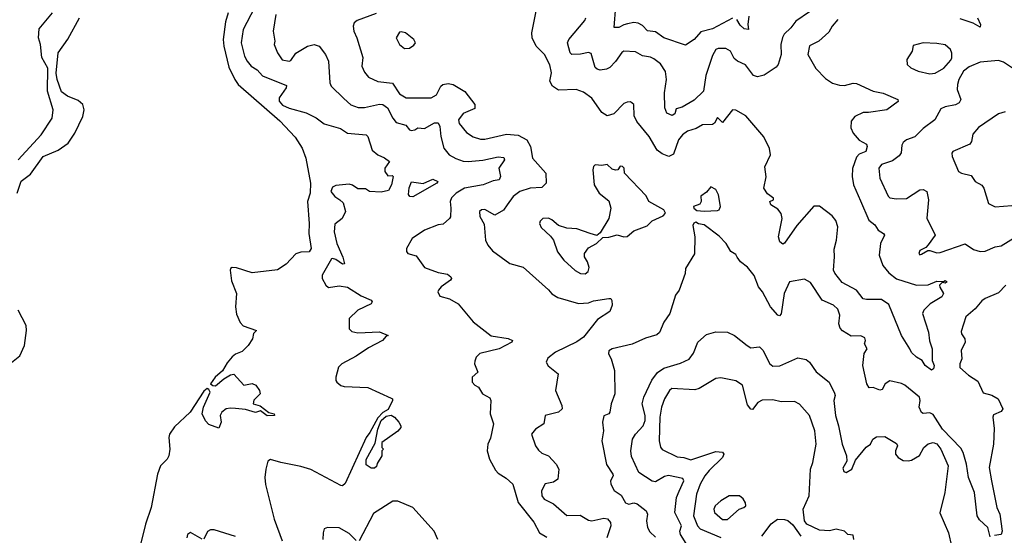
# Model space of a CAD drawing. Extents: x 1954678 to 2060275, y 904822 to 1016299.
# Tile 311 of 467: x 1997085 to 2002969, y 981669 to 984753. Entities that reach past the tile are written whole.
import ezdxf

# ---------------------------------------------------------------- set-up
doc = ezdxf.new("R2010")
doc.units = 0

msp = doc.modelspace()

# ---------------------------------------------------------------- linework, layer by layer
at = {"layer": '0CON20XD'}
for points in [[(1997075.3, 983914.7), (1997214.5, 984065), (1997278.9, 984165), (1997284.4, 984215), (1997251.7, 984325), (1997253.9, 984463.9), (1997216.7, 984526.7), (1997209.1, 984605), (1997197.5, 984645), (1997200.9, 984699.1), (1997281.4, 984795)], [(1998330.1, 984795), (1998315, 984740), (1998301.8, 984635), (1998304.5, 984595), (1998335, 984469.1), (1998370, 984395), (1998391.3, 984365), (1998639.2, 984149.2), (1998730.9, 984050.9), (1998773.5, 983985), (1998794.5, 983924.5), (1998822.4, 983775), (1998821.3, 983715), (1998805.5, 983665), (1998815.8, 983534.3), (1998813.8, 983473.8), (1998827.1, 983385), (1998814.2, 983365), (1998765, 983362), (1998735, 983352.6), (1998678.4, 983291.6), (1998625, 983257.5), (1998475, 983238.3), (1998380, 983270), (1998355, 983271.2), (1998344.7, 983265), (1998342.7, 983255), (1998351.7, 983191.7), (1998380.6, 983115), (1998373.9, 983035), (1998381.5, 982991.5), (1998402.4, 982942.4), (1998421.2, 982921.2), (1998500, 982895), (1998483, 982877), (1998476.2, 982845), (1998450, 982805), (1998415, 982769.4), (1998375, 982752), (1998355, 982736), (1998325, 982701.5), (1998296.6, 982653.4), (1998254, 982616), (1998225.8, 982575), (1998240, 982565), (1998256.2, 982563.8), (1998305, 982605.7), (1998345, 982630), (1998365, 982633.8), (1998425, 982567.5), (1998475, 982576.7), (1998496.4, 982566.4), (1998517.5, 982535), (1998522.5, 982515), (1998485, 982476.7), (1998480, 982455), (1998522.9, 982442.9), (1998573.5, 982403.5), (1998606.1, 982396.1), (1998608, 982385), (1998565, 982383.3), (1998525, 982413.8), (1998495, 982403.3), (1998435, 982421.4), (1998375, 982427.1), (1998345, 982430), (1998320, 982425), (1998292.5, 982405), (1998283.8, 982386.2), (1998290, 982345), (1998275, 982310), (1998215, 982331.2), (1998195, 982353.3), (1998176.1, 982396.1), (1998183.4, 982436.6), (1998223.1, 982525), (1998215, 982542), (1998205, 982548.1), (1998185, 982530.8), (1998104.3, 982405.7), (1998011.3, 982318.7), (1997981.4, 982275), (1997975.7, 982255), (1997982, 982185), (1997975.8, 982145), (1997967.5, 982125), (1997927.5, 982085), (1997907.8, 982035), (1997871.9, 981835), (1997837.8, 981735), (1997808.1, 981615)], [(1998488.3, 984825), (1998421.5, 984695), (1998408.7, 984615), (1998429.4, 984535), (1998445, 984505.5), (1998468.8, 984475), (1998505, 984453.5), (1998537.1, 984417.1), (1998678.7, 984358.7), (1998677.8, 984345), (1998636.2, 984285), (1998636.4, 984265), (1998655, 984242.3), (1998696.3, 984223.7), (1998796.8, 984196.8), (1998856.6, 984166.6), (1998905, 984130.9), (1999001.9, 984101.9), (1999044.1, 984074.1), (1999155, 984064.5), (1999165, 984054), (1999192.1, 983972.1), (1999224.5, 983944.5), (1999265, 983926.9), (1999294.2, 983905), (1999267.5, 983865), (1999267.5, 983845), (1999285, 983820), (1999311.7, 983821.7), (1999317.5, 983815), (1999306.2, 983765), (1999289.2, 983730.8), (1999245, 983722.1), (1999175, 983724.6), (1999151.7, 983741.7), (1999105, 983741.8), (1999075, 983763.1), (1999055, 983769.5), (1998975, 983761.4), (1998955, 983752), (1998944.5, 983725), (1998967.8, 983695), (1998997.5, 983675), (1999018.4, 983658.4), (1999032.2, 983605), (1999012.5, 983565), (1998968.9, 983531.1), (1998964.7, 983485.3), (1998981.1, 983415), (1999016.4, 983333.6), (1999027, 983293), (1999015, 983290), (1998975, 983318.1), (1998955, 983325.7), (1998947.9, 983322.1), (1998892, 983225), (1998892, 983205), (1998915, 983166), (1998931.3, 983151.3), (1998995, 983161.2), (1999043.9, 983153.9), (1999125, 983102.2), (1999185.6, 983075), (1999190.6, 983065), (1999186, 983054), (1999105.8, 983015), (1999054, 982965), (1999053.8, 982905), (1999069.2, 982889.2), (1999105, 982880), (1999235.8, 982885.8), (1999287.5, 982865), (1999275, 982860), (1999254.2, 982835), (1999169.1, 982790.9), (1999095, 982741.1), (1999010.8, 982695), (1998990.8, 982675), (1998973.8, 982615), (1998973.8, 982595), (1998980, 982585), (1999005, 982566.2), (1999025, 982560), (1999165, 982554.2), (1999305, 982490), (1999312.5, 982485), (1999313.3, 982475), (1999287.3, 982422.7), (1999255, 982404.2), (1999225, 982371.1), (1999178.4, 982285), (1999155.2, 982255), (1999030.7, 981979.3), (1999015, 981966), (1999005, 981967.5), (1998825, 982062.7), (1998765, 982081.8), (1998645, 982104.2), (1998585, 982122.5), (1998567.5, 982112.5), (1998556.7, 982065), (1998550, 982015), (1998555, 981972.5), (1998606.5, 981765), (1998653.9, 981636.1)], [(1999215, 984790), (1999102.1, 984747.9), (1999083.8, 984735), (1999078.8, 984715), (1999081.9, 984685), (1999100.4, 984645), (1999135, 984527.5), (1999130.6, 984475), (1999145, 984438.8), (1999169.4, 984409.4), (1999225, 984383.6), (1999313.3, 984373.3), (1999355, 984310.5), (1999395, 984285.5), (1999545, 984285.4), (1999576.6, 984303.4), (1999602.5, 984355), (1999614, 984366), (1999645, 984371.9), (1999675, 984365.7), (1999745, 984324.3), (1999804.4, 984245), (1999805, 984222), (1999735, 984192.1), (1999707.3, 984155), (1999711.3, 984131.3), (1999755, 984077.8), (1999795, 984053.3), (1999838, 984038), (1999865, 984038.8), (1999995, 984068.8), (2000065, 984063.2), (2000116.4, 984035), (2000137.9, 983995), (2000148.9, 983925), (2000230.3, 983835), (2000230.4, 983775), (2000205, 983749.1), (2000135, 983745.4), (2000074.5, 983725), (2000034.4, 983695), (1999999.1, 983645), (1999975.6, 983614.4), (1999925, 983584.2), (1999865, 983617.9), (1999845, 983615.4), (1999832.7, 983605), (1999835, 983576.2), (1999860.3, 983530.3), (1999868, 983435), (1999882.5, 983405), (1999910.3, 983370.3), (2000013.3, 983295), (2000093, 983273), (2000245, 983137.5), (2000265, 983112.9), (2000301.3, 983091.3), (2000425, 983056.4), (2000485, 983059.6), (2000515, 983071.5), (2000606, 983086), (2000617.5, 983085), (2000623.9, 983073.9), (2000625.8, 983045), (2000611.3, 983008.7), (2000539.1, 982960.9), (2000453.5, 982855), (2000414.3, 982825.7), (2000286.2, 982763.8), (2000241.2, 982728.8), (2000231.9, 982705), (2000242.7, 982682.7), (2000303.3, 982635), (2000287.5, 982535), (2000324.3, 982445), (2000326, 982425), (2000304.3, 982405.7), (2000226.2, 982385), (2000216.7, 982335), (2000166.7, 982305), (2000143.8, 982275), (2000168.6, 982205), (2000185, 982178), (2000205, 982161.4), (2000245.4, 982145.4), (2000290.8, 982095), (2000308, 982065), (2000301.2, 982005), (2000275, 981987.1), (2000225, 981977.1), (2000204.4, 981935), (2000205.4, 981905.4), (2000219.2, 981885), (2000275, 981857.8), (2000355, 981787.5), (2000435, 981790), (2000485, 981760), (2000505, 981755.6), (2000575, 981772.1), (2000598.4, 981768.4), (2000615.6, 981745), (2000618.6, 981725), (2000594.1, 981655)], [(2001975, 984753.8), (2001939.6, 984715), (2001920.5, 984679.5), (2001860, 984625), (2001805, 984596.7), (2001794.2, 984545), (2001842, 984462), (2001900.9, 984400.9), (2001943.4, 984373.4), (2001985, 984361.4), (2002015, 984360), (2002066.8, 984373.2), (2002085, 984372.2), (2002185, 984326.5), (2002244.6, 984314.6), (2002333.8, 984275), (2002335, 984264), (2002268, 984215), (2002157.1, 984197.1), (2002125, 984198.9), (2002076.7, 984175), (2002054.7, 984145.3), (2002053, 984107), (2002066.2, 984075), (2002102, 984032), (2002145, 984009.4), (2002150, 983995), (2002142.5, 983965), (2002101.7, 983948.3), (2002085, 983930.5), (2002062.4, 983862.4), (2002059.1, 983815), (2002067.5, 983765), (2002110.2, 983670.2), (2002159.1, 983555), (2002195.3, 983525.3), (2002215, 983494.4), (2002247.5, 983475), (2002253.8, 983465), (2002229.5, 983415), (2002220.9, 983345), (2002243.2, 983283.2), (2002278.5, 983238.5), (2002325, 983203.1), (2002445, 983166.2), (2002515, 983168.1), (2002565, 983189.4), (2002605, 983186.7), (2002615, 983192.5), (2002627.5, 983185), (2002615, 983177.5), (2002598.3, 983181.7), (2002582.5, 983165), (2002583, 983153), (2002606.4, 983116.4), (2002596.2, 983095), (2002527, 983053), (2002488, 983015), (2002480.8, 982995), (2002515.5, 982885), (2002522.4, 982832.4), (2002537.5, 982785), (2002538.8, 982715), (2002549.4, 982685), (2002545.7, 982664.3), (2002535, 982656.2), (2002496, 982685), (2002477.5, 982715), (2002445, 982734.2), (2002415, 982762), (2002404.2, 982785), (2002355, 982864.2), (2002279.5, 983049.5), (2002235, 983080), (2002145, 983078.8), (2002125, 983084.4), (2002085, 983136.1), (2002000.9, 983180.9), (2001956.7, 983236.8), (2001949.3, 983255), (2001954.8, 983335), (2001951.6, 983381.6), (2001965.9, 983435), (2001975.3, 983515), (2001962.9, 983552.9), (2001940.7, 983580.7), (2001865, 983637.6), (2001831.7, 983638.3), (2001728.6, 983521.4), (2001655, 983416), (2001645, 983410.8), (2001628.6, 983425), (2001619.5, 983455), (2001641.8, 983565), (2001635, 983594), (2001615, 983620), (2001573.3, 983645), (2001567.5, 983665), (2001590, 983675), (2001590, 983685), (2001555, 983711.2), (2001533.1, 983745), (2001546.5, 983813.5), (2001537.6, 983872.4), (2001572.3, 983945), (2001565, 983982), (2001533, 984053), (2001425, 984177.8), (2001365, 984212.5), (2001345, 984214.2), (2001285, 984138), (2001255, 984168), (2001237.8, 984135), (2001225, 984126.5), (2001165, 984124.3), (2001128.5, 984101.5), (2001075, 984086.7), (2001045.7, 984064.3), (2001022, 984035), (2000991.4, 983948.6), (2000965, 983935.6), (2000925, 983950.4), (2000895, 983973.6), (2000846.2, 984055), (2000773.1, 984145), (2000757.7, 984177.7), (2000755.7, 984245), (2000735, 984261.2), (2000715, 984260.8), (2000695, 984251.4), (2000635, 984190.6), (2000595, 984177.8), (2000565, 984198.6), (2000505, 984283.3), (2000455, 984320), (2000410, 984335), (2000305, 984332.1), (2000269.5, 984355), (2000253.6, 984385), (2000263.5, 984435), (2000252.8, 984482.8), (2000221.8, 984545), (2000172.5, 984595), (2000147.5, 984645), (2000146.2, 984675), (2000174, 984815)], [(2001805, 984800), (2001723.6, 984745), (2001693.5, 984705), (2001652.7, 984667.3), (2001642.8, 984647.2), (2001633.2, 984605), (2001635.6, 984545), (2001618.6, 984485), (2001605, 984468.7), (2001535, 984421.8), (2001495, 984410.8), (2001470.2, 984420.2), (2001423.4, 984483.4), (2001375, 984505.7), (2001355, 984521.5), (2001333.4, 984565), (2001305, 984581.1), (2001259.2, 984580.8), (2001245.8, 984574.2), (2001225, 984538.6), (2001185, 984418.8), (2001171.5, 984325), (2001115, 984272.5), (2001045, 984230.5), (2001009.2, 984220.8), (2001000.5, 984189.5), (2000985, 984179.4), (2000953.2, 984193.2), (2000940, 984225), (2000937.7, 984315), (2000950.3, 984395), (2000943.8, 984443.8), (2000915, 984489.4), (2000875, 984518.9), (2000855, 984528.2), (2000806.2, 984536.2), (2000765, 984560), (2000695, 984564.4), (2000682.6, 984557.4), (2000646.3, 984503.7), (2000612.3, 984467.7), (2000592.3, 984457.7), (2000555, 984451.4), (2000536.3, 984456.3), (2000525, 984467.1), (2000500.6, 984550.6), (2000485, 984556), (2000436.2, 984546.2), (2000385.6, 984545.6), (2000374.3, 984555), (2000366.4, 984585), (2000359.5, 984615), (2000366.2, 984633.8), (2000461.9, 984748.1), (2000468.8, 984765)], [(2001345, 984761.6), (2001225, 984699.1), (2001155, 984680), (2001115, 984634.4), (2001065, 984600), (2000935, 984645.3), (2000885, 984680), (2000836, 984686), (2000807.9, 984717.9), (2000781.7, 984731.7), (2000755, 984736.1), (2000717.6, 984727.6), (2000695, 984723.1), (2000665, 984706.2), (2000637.3, 984707.3), (2000648.2, 984835)], [(1997070.8, 983715), (1997095, 983788.1), (1997150.3, 983829.7), (1997226.5, 983935), (1997315, 983973.1), (1997374.8, 984015.2), (1997415, 984074.4), (1997462.5, 984175), (1997470.5, 984215), (1997461.9, 984245), (1997435, 984270.2), (1997370.4, 984295), (1997335, 984322.3), (1997308.4, 984395), (1997304.1, 984434.1), (1997315, 984554), (1997372.7, 984637.3), (1997441.8, 984765)], [(1998615.5, 984785), (1998600.8, 984685), (1998610, 984625), (1998606.7, 984605), (1998626.7, 984555), (1998653.6, 984513.6), (1998695, 984504.4), (1998705, 984508.8), (1998735, 984553.1), (1998805, 984595.6), (1998845, 984605.6), (1998875, 984595.8), (1998913.1, 984545), (1998931.1, 984505), (1998939.2, 984375), (1998945.7, 984355.7), (1999021.3, 984281.3), (1999065, 984244.5), (1999108.2, 984228.2), (1999145, 984228.2), (1999235, 984248.9), (1999255.8, 984245.8), (1999283.6, 984225), (1999315, 984164.3), (1999335, 984138.9), (1999393.3, 984123.3), (1999414.5, 984095), (1999425, 984090.4), (1999446.1, 984093.9), (1999465, 984107.1), (1999505, 984102.9), (1999565, 984136.9), (1999585, 984137.1), (1999596.6, 984115), (1999602.1, 984055), (1999619.7, 983985), (1999652.5, 983945), (1999692, 983922), (1999735, 983907.8), (1999765, 983905.8), (1999853.2, 983913.2), (1999945, 983933.9), (1999978.9, 983928.9), (1999982.1, 983915), (1999947.7, 983865), (1999958, 983815), (1999950, 983795), (1999915, 983788.6), (1999854.6, 983765.4), (1999744, 983745), (1999694.4, 983715), (1999665, 983687.5), (1999658, 983665), (1999662.5, 983625), (1999660, 983575), (1999654.4, 983565), (1999615, 983530), (1999585, 983525.8), (1999505, 983494.4), (1999430, 983445), (1999396.7, 983385), (1999397, 983367), (1999404.3, 983354.3), (1999455, 983340.8), (1999505, 983271.4), (1999585, 983240.8), (1999640.9, 983230.9), (1999661.2, 983215), (1999666.2, 983205), (1999660, 983195), (1999604.5, 983155.5), (1999587.5, 983135), (1999583.3, 983125), (1999595, 983100), (1999654.6, 983084.6), (1999704.6, 983054.6), (1999795.5, 982945.5), (1999902.1, 982862.1), (2000005, 982845.8), (2000030, 982835), (2000026.7, 982825), (1999950, 982785), (1999835, 982756.9), (1999814, 982735), (1999805, 982710), (1999804, 982695), (1999822.5, 982645), (1999790, 982615), (1999790, 982585), (1999805, 982566.7), (1999826.7, 982555), (1999850, 982515), (1999895, 982491.2), (1999901.4, 982475), (1999895.8, 982395), (1999917.5, 982335), (1999898.9, 982251.1), (1999882.9, 982215), (1999878, 982175), (1999892, 982125), (1999929.1, 982059.1), (1999945, 982040), (1999991.7, 982011.7), (2000032.5, 981975), (2000063.5, 981865), (2000157.8, 981747.8), (2000191.5, 981685), (2000235, 981658.6)], [(2001443.3, 984775), (2001436.7, 984725), (2001440, 984695), (2001415, 984698.9), (2001390.7, 984720.7), (2001371.5, 984755)], [(2002809.5, 984765), (2002827.5, 984725), (2002825, 984707.5), (2002782.4, 984732.4), (2002705, 984758.8)], [(1999385, 984581.1), (1999415, 984582.5), (1999440, 984600), (1999450, 984615), (1999440, 984635), (1999390, 984675), (1999365, 984681.5), (1999355, 984678.1), (1999335.8, 984645), (1999354.4, 984605), (1999385, 984581.1)], [(2002525, 984430), (2002555, 984432.5), (2002606.8, 984463.2), (2002649.2, 984510.8), (2002656, 984525), (2002656.1, 984553.9), (2002646.7, 984575), (2002615, 984603.3), (2002565, 984610.8), (2002485, 984614), (2002425, 984598.8), (2002418, 984565), (2002386.2, 984515), (2002388.8, 984485), (2002410, 984465), (2002455, 984444.3), (2002525, 984430)], [(2003025, 984459.4), (2002965, 984499.4), (2002935, 984508.1), (2002825, 984498.2), (2002759.5, 984470.5), (2002725, 984446.2), (2002697.1, 984395), (2002688.8, 984365), (2002686.7, 984335), (2002708.5, 984275), (2002700, 984255), (2002677, 984243), (2002615, 984232.9), (2002590.2, 984219.8), (2002554.4, 984155), (2002485, 984102.9), (2002435, 984052.2), (2002385.4, 984034.6), (2002365, 984019.2), (2002356.4, 984003.6), (2002352.5, 983957.5), (2002341.7, 983938.3), (2002301.7, 983908.3), (2002235, 983887.1), (2002219.6, 983865), (2002225.4, 983805), (2002275, 983698), (2002285, 983688.1), (2002325, 983681.3), (2002385, 983684.6), (2002464.3, 983735.7), (2002485, 983737.4), (2002506.6, 983725), (2002515.7, 983675), (2002506.9, 983566.9), (2002555.6, 983465), (2002514.3, 983405.7), (2002500, 983390), (2002465, 983372.5), (2002457.5, 983355), (2002465, 983347.5), (2002475, 983350), (2002511.7, 983371.7), (2002525, 983372.5), (2002565, 983358), (2002585, 983360), (2002735, 983413.3), (2002785, 983378.2), (2002825, 983366.7), (2002855, 983368.5), (2002915, 983395.5), (2002949.5, 983400.5), (2003035, 983452)], [(2002975, 984202.9), (2002935, 984189.4), (2002815, 984107.5), (2002781.8, 984068.2), (2002773.4, 984025), (2002762.3, 984007.7), (2002661.9, 983965), (2002655.6, 983955), (2002657.8, 983935), (2002696.1, 983846.1), (2002713.8, 983835), (2002772, 983822), (2002795.8, 983785), (2002835, 983762.9), (2002847.1, 983745), (2002875, 983653.8), (2002915, 983634.2)], [(2000465, 983233.1), (2000483.3, 983246.7), (2000489.3, 983270.7), (2000478.5, 983305), (2000460.4, 983335), (2000459.7, 983355), (2000485, 983387.8), (2000532.5, 983415), (2000570, 983450), (2000605, 983452), (2000655, 983466), (2000695, 983454), (2000715, 983456), (2000755, 983491.2), (2000835, 983520.8), (2000865, 983549.2), (2000929.7, 983580.3), (2000943.6, 983596.4), (2000935, 983616.2), (2000844, 983665), (2000828.8, 983698.8), (2000700, 983835), (2000696.7, 983865), (2000687.5, 983875), (2000673, 983877), (2000660, 983855), (2000646.4, 983853.6), (2000625, 983860), (2000595, 983887.5), (2000565, 983882), (2000525, 983886), (2000514.5, 983875.5), (2000510, 983855), (2000518.1, 983765), (2000548, 983715), (2000605, 983670), (2000617.5, 983625), (2000606.2, 983565), (2000555, 983477.5), (2000535, 983462.5), (2000493.9, 983473.9), (2000415, 983501.9), (2000355, 983505.5), (2000305, 983521.4), (2000265, 983556.7), (2000245, 983565.4), (2000211.2, 983565), (2000195, 983548), (2000191.1, 983535), (2000200.7, 983510.7), (2000257.6, 983457.6), (2000274.4, 983434.4), (2000300, 983365), (2000337.5, 983315), (2000405, 983252.9), (2000435.6, 983235.6), (2000465, 983233.1)], [(1999435, 983694.2), (1999417.5, 983695), (1999408.3, 983708.3), (1999411.7, 983748.3), (1999427.1, 983782.9), (1999496, 983774), (1999555, 983798.6), (1999583.3, 983785), (1999578.8, 983775), (1999435, 983694.2)], [(2001175, 983607.1), (2001255, 983611.1), (2001265, 983615.8), (2001272.7, 983635), (2001261.8, 983705), (2001245, 983737.5), (2001215, 983753.8), (2001188.7, 983721.3), (2001155, 983697.5), (2001156.9, 983665), (2001150.3, 983649.7), (2001112.5, 983635), (2001113.3, 983625), (2001131.9, 983611.9), (2001175, 983607.1)], [(2002915, 983634.2), (2003015, 983641.9)], [(2002885, 981660), (2002870, 981715), (2002821.3, 981761.3), (2002806, 981785), (2002790.3, 981925), (2002754.2, 982014.2), (2002742.4, 982095), (2002722.9, 982165), (2002710, 982190), (2002599, 982305), (2002545, 982392.7), (2002525, 982402.3), (2002485, 982397.8), (2002474, 982404), (2002460.5, 982435), (2002465.7, 982475), (2002461.4, 982495), (2002375, 982568.1), (2002355, 982578.1), (2002285, 982592.5), (2002258, 982575), (2002239.2, 982540.8), (2002225, 982538), (2002185, 982553.8), (2002162.3, 982552.3), (2002147.8, 982575), (2002124.5, 982685.5), (2002132.5, 982757.5), (2002150, 982785), (2002133.6, 982813.6), (2002140, 982835), (2002135, 982850), (2002112, 982862), (2002055, 982861.1), (2002002.4, 982892.4), (2001988.5, 982908.5), (2001980, 982935), (2001985.5, 982985.5), (2001975, 983022), (2001948, 983045), (2001881.1, 983075), (2001811.4, 983181.4), (2001775, 983201.4), (2001685, 983184.3), (2001653.6, 983115), (2001636, 982994), (2001625, 982982.9), (2001615, 982985.7), (2001571.8, 983035), (2001524.6, 983125), (2001500.7, 983155), (2001475, 983224), (2001435, 983273.3), (2001392, 983305), (2001373.2, 983333.2), (2001365, 983348), (2001335.8, 983365.8), (2001306.2, 983415), (2001265, 983458.6), (2001175, 983527.1), (2001142.5, 983532.5), (2001125, 983542.5), (2001113.6, 983536.4), (2001107.5, 983522.5), (2001119.4, 983455), (2001117, 983353), (2001064.4, 983265.6), (2001062, 983235), (2001026, 983135), (2001003.8, 983105), (2000969.4, 982995), (2000935.4, 982944.6), (2000908.5, 982881.5), (2000892.6, 982867.4), (2000825, 982848.2), (2000745, 982811.9), (2000625, 982783.8), (2000606.4, 982773.6), (2000603.3, 982755), (2000620, 982725), (2000639.5, 982655), (2000642.1, 982515), (2000618.9, 982455), (2000612.5, 982405), (2000605, 982396), (2000575.4, 982384.6), (2000567.9, 982345), (2000574.4, 982295), (2000563.3, 982235), (2000592.1, 982092.1), (2000629.2, 982035), (2000631.2, 982025), (2000616.7, 981995), (2000618.8, 981975), (2000637.7, 981937.7), (2000678.6, 981908.6), (2000705, 981862.5), (2000725, 981854.6), (2000755, 981862.5), (2000775, 981858.2), (2000828.5, 981815), (2000836, 981795), (2000830.2, 981755), (2000836.6, 981716.6), (2000850.9, 981690.9), (2000885, 981657.8)], [(2002977.5, 983165), (2002935, 983119.4), (2002855, 983085.7), (2002835, 983071.4), (2002795.4, 983024.6), (2002740, 982975), (2002711.7, 982888.3), (2002713.3, 982875), (2002732.5, 982845), (2002735.5, 982825), (2002711.9, 982775), (2002715.6, 982725), (2002703.3, 982695), (2002703.2, 982673.2), (2002755, 982626.4), (2002810.2, 982590.2), (2002842.2, 982522.2), (2002895, 982506.8), (2002931.9, 982485), (2002960, 982425), (2002950.9, 982409.1), (2002905, 982390), (2002900, 982375), (2002907.9, 982307.9), (2002904.7, 982215.3), (2002878, 982075), (2002892.1, 981995), (2002924.5, 981835), (2002943.3, 981795), (2002955.8, 981694.2), (2002950, 981675), (2002911.2, 981668.8)], [(1997026.7, 982695), (1997086.4, 982743.6), (1997113.2, 982805), (1997126.6, 982895), (1997124, 982924), (1997075.3, 983015)], [(2001077.8, 981605), (2001034.4, 981675), (2001030, 981695), (2001040, 981725), (2000999.4, 981805), (2001010, 981895), (2001026.2, 981933.8), (2001053.3, 981995), (2001048.5, 982008.5), (2000962.4, 982027.6), (2000938.4, 982021.6), (2000885, 981990), (2000865, 981993.1), (2000785.4, 982045), (2000741.3, 982141.3), (2000737.9, 982175), (2000747.9, 982245), (2000765.7, 982274.3), (2000810.8, 982325), (2000823.3, 982355), (2000822.2, 982385), (2000804.5, 982455), (2000814.4, 982495), (2000862.7, 982597.3), (2000897, 982643), (2000935, 982668.8), (2001035, 982698.7), (2001085, 982723.6), (2001111.5, 982758.5), (2001138.1, 982825), (2001189.7, 982870.3), (2001244.4, 982885.6), (2001315, 982883.3), (2001356.7, 982865), (2001432, 982805), (2001455, 982790.8), (2001506.4, 982796.4), (2001528.1, 982775), (2001565, 982696), (2001585, 982680.6), (2001628, 982682), (2001735, 982730), (2001785, 982720.8), (2001804.5, 982704.5), (2001845, 982646.2), (2001923.3, 982585), (2001955, 982520), (2001958, 982505), (2001951.2, 982475), (2001960.3, 982385), (2001978.9, 982325), (2001999.7, 982215), (2002026.9, 982145), (2002027.9, 982112.1), (2002005, 982070), (2002010.9, 982050.9), (2002025, 982044.4), (2002058.6, 982065), (2002080.7, 982119.3), (2002144, 982196), (2002168.8, 982215), (2002183.8, 982245), (2002205, 982258.8), (2002255, 982260.8), (2002325, 982217.5), (2002330.8, 982205), (2002318.6, 982175), (2002318, 982155), (2002335, 982133.8)], [(2002069.2, 981645), (2002065, 981670), (2002033.8, 981673.8), (2002013.3, 981695), (2001965, 981706.5), (2001924.3, 981695.7), (2001865, 981700.8), (2001790, 981735), (2001774.3, 981755), (2001767.5, 981825), (2001802.5, 981905), (2001811.1, 982065), (2001824.1, 982104.1), (2001844.5, 982215), (2001836.2, 982295), (2001806, 982386), (2001745, 982454.3), (2001715, 982470), (2001635, 982467.9), (2001585, 982480.5), (2001522.8, 982477.2), (2001496, 982464), (2001465, 982422), (2001455, 982424), (2001435, 982450), (2001405, 982567.8), (2001365, 982593.5), (2001335, 982600), (2001275, 982612), (2001245, 982608), (2001145, 982547.8), (2001120.7, 982539.3), (2000982.9, 982547.1), (2000967.8, 982535), (2000938.8, 982485), (2000920, 982435), (2000911.1, 982375), (2000907.6, 982235), (2000915, 982196), (2000925, 982182.7), (2001015, 982138.2), (2001055, 982134), (2001095, 982121.6), (2001245, 982171.5), (2001285, 982165.6), (2001294, 982155), (2001285.7, 982135), (2001205, 982057.5), (2001180, 982025), (2001152.5, 981975), (2001130.4, 981915), (2001111.5, 981785), (2001136.6, 981725), (2001152.5, 981707.5), (2001275.2, 981655.2)], [(1999205, 982070), (1999185, 982070), (1999155, 982090), (1999155, 982122.5), (1999209.4, 982220.6), (1999225.3, 982305), (1999244.7, 982355.3), (1999275, 982382.2), (1999305, 982388.6), (1999325, 982375.7), (1999350.8, 982345), (1999363.8, 982325), (1999363.3, 982315), (1999345, 982292.5), (1999250, 982225), (1999250, 982195), (1999260, 982185), (1999250, 982175), (1999250, 982145), (1999221.7, 982098.3), (1999218.3, 982081.7), (1999205, 982070)], [(2002335, 982133.8), (2002365, 982117.5), (2002394.2, 982114.2), (2002415, 982119.4), (2002462.6, 982147.4), (2002487.5, 982195), (2002515, 982215.6), (2002545, 982224.5), (2002565, 982215.4), (2002590.4, 982185), (2002633.1, 982085), (2002613.3, 981925), (2002584.5, 981804.5), (2002635.8, 981685), (2002653.8, 981605)], [(1999584, 981645), (1999562.2, 981695), (1999435, 981835.9), (1999345, 981874.2), (1999315, 981872.5), (1999199.7, 981800.3), (1999114.4, 981635.6)], [(2001315, 981764.7), (2001383.8, 981826.2), (2001413.3, 981835), (2001424.2, 981845), (2001423, 981863), (2001408.3, 981888.3), (2001386.7, 981905), (2001325, 981904.4), (2001275, 981876.2), (2001241.5, 981845), (2001233.5, 981825), (2001237.5, 981805), (2001285, 981764.7), (2001315, 981764.7)], [(2001520.8, 981665), (2001575, 981737.5), (2001613.3, 981765), (2001655, 981764.2), (2001675, 981757.1), (2001705, 981731.9), (2001752.5, 981665)], [(1998175, 981646.2), (1998105, 981686.2), (1998088.8, 981675), (1998084.2, 981655)], [(1998375, 981662), (1998248.3, 981701.7), (1998225, 981702), (1998207.3, 981692.7), (1998185, 981646.2)], [(1999095, 981637.8), (1999055, 981680), (1998995, 981714.5), (1998925, 981716.2), (1998905, 981707.5), (1998898, 981685), (1998897.1, 981645)]]:
    msp.add_lwpolyline(points, dxfattribs=at)

doc.saveas('drawing.dxf')
